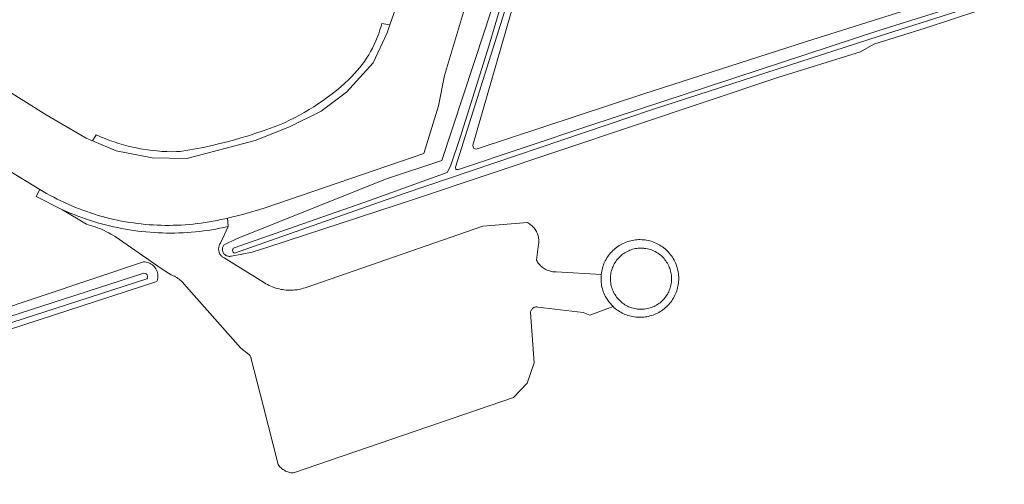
# Model space of a CAD drawing. Header units: metres. Extents: x 250001 to 257773, y 598992 to 609118.
# Tile 609 of 656: x 253682 to 253803, y 606042 to 606099. Entities that reach past the tile are written whole.
import ezdxf

# ---------------------------------------------------------------- set-up
doc = ezdxf.new("R2010")
doc.units = ezdxf.units.M
for name, color, linetype, lineweight in [('B-WE-GR-GROENVOORZIENING-GV', 252, 'Continuous', 18), ('B-WE-OG-BEBOUWING_WINDTURBINE-GV', 1, 'Continuous', 18), ('B-WE-OG-WATER-GV', 252, 'Continuous', 18), ('B-WE-OG-WATER_SLOOT-GV', 252, 'Continuous', 18), ('B-WE-VH-ONVERHARD-GV', 252, 'Continuous', 18), ('B-WE-VH-VERHARDING_GESLOTEN-GV', 252, 'Continuous', 18), ('B-WE-VH-VERHARDING_OPEN-GV', 252, 'Continuous', 18), ('X-XX-AL-REFERENTIE-G', 7, 'Continuous', 18)]:
    doc.layers.add(name, color=color, linetype=linetype, lineweight=lineweight)

# ---------------------------------------------------------------- blocks, each defined once
blk = doc.blocks.new('BS2021-132-Xref-BGT-GRIJS-20210617-aangepast')
at = {"layer": 'B-WE-GR-GROENVOORZIENING-GV', "flags": 128}
for points in [[(253607.041, 606136.088), (253685.23, 606087.044), (253690.146, 606084.157), (253690.902, 606083.84), (253691.359, 606084.591), (253691.904, 606084.347), (253692.456, 606084.117), (253693.014, 606083.902), (253693.577, 606083.702), (253694.145, 606083.518), (253694.719, 606083.348), (253695.296, 606083.194), (253695.877, 606083.056), (253696.462, 606082.933), (253697.05, 606082.826), (253697.641, 606082.734), (253698.234, 606082.658), (253698.828, 606082.599), (253699.424, 606082.555), (253700.021, 606082.527), (253700.619, 606082.515), (253701.217, 606082.519), (253701.673, 606082.534), (253702.615, 606082.687), (253703.553, 606082.856), (253704.489, 606083.04), (253705.422, 606083.24), (253706.351, 606083.457), (253707.276, 606083.688), (253708.197, 606083.935), (253709.114, 606084.197), (253710.027, 606084.475), (253710.935, 606084.768), (253711.837, 606085.076), (253712.735, 606085.4), (253713.626, 606085.738), (253714.457, 606086.069), (253715.077, 606086.36), (253715.69, 606086.666), (253716.295, 606086.986), (253716.893, 606087.321), (253717.483, 606087.669), (253718.064, 606088.031), (253718.637, 606088.406), (253719.201, 606088.795), (253719.755, 606089.196), (253720.301, 606089.611), (253720.836, 606090.038), (253721.361, 606090.477), (253721.876, 606090.929), (253722.38, 606091.392), (253722.397, 606091.408), (253722.738, 606091.745), (253723.067, 606092.092), (253723.385, 606092.451), (253723.691, 606092.82), (253723.984, 606093.199), (253724.265, 606093.587), (253724.532, 606093.985), (253724.786, 606094.391), (253725.026, 606094.806), (253725.252, 606095.228), (253725.464, 606095.658), (253725.661, 606096.094), (253725.844, 606096.537), (253726.012, 606096.986), (253726.165, 606097.44), (253726.303, 606097.899), (253726.395, 606098.242), (253727.376, 606098.073), (253727.864, 606099.478)], [(253740.357, 606112.736), (253734.068, 606091.873), (253733.341, 606088.122), (253731.547, 606082.275), (253711.973, 606075.586), (253709.477, 606074.855), (253707.467, 606074.375), (253707.571, 606073.338), (253706.599, 606071.285), (253706.546, 606071.201), (253706.5, 606071.112), (253706.461, 606071.021), (253706.43, 606070.926), (253706.406, 606070.829), (253706.391, 606070.731), (253706.383, 606070.632), (253706.383, 606070.532), (253706.391, 606070.433), (253706.407, 606070.334), (253706.431, 606070.238), (253706.463, 606070.143), (253706.502, 606070.052), (253706.548, 606069.964), (253706.601, 606069.88), (253706.661, 606069.8), (253706.727, 606069.725), (253706.799, 606069.656), (253706.876, 606069.593), (253706.958, 606069.536), (253707.044, 606069.487), (253707.057, 606069.48), (253712.001, 606066.424), (253712.187, 606066.312), (253712.378, 606066.207), (253712.571, 606066.109), (253712.769, 606066.018), (253712.97, 606065.934), (253713.173, 606065.858), (253713.379, 606065.79), (253713.588, 606065.729), (253713.799, 606065.675), (253714.011, 606065.63), (253714.225, 606065.592), (253714.441, 606065.563), (253714.657, 606065.541), (253714.874, 606065.527), (253715.091, 606065.521), (253715.309, 606065.523), (253715.526, 606065.534), (253715.742, 606065.552), (253715.958, 606065.578), (253716.173, 606065.612), (253716.386, 606065.654), (253716.598, 606065.704), (253716.807, 606065.761), (253717.015, 606065.827), (253717.106, 606065.858), (253738.797, 606073.394), (253744.281, 606073.813), (253744.369, 606073.763), (253744.491, 606073.685), (253744.609, 606073.6), (253744.722, 606073.509), (253744.83, 606073.411), (253744.933, 606073.308), (253745.029, 606073.2), (253745.12, 606073.086), (253745.204, 606072.968), (253745.281, 606072.845), (253745.352, 606072.718), (253745.415, 606072.587), (253745.472, 606072.453), (253745.52, 606072.316), (253745.562, 606072.177), (253745.595, 606072.035), (253745.62, 606071.892), (253745.638, 606071.748), (253745.648, 606071.603), (253745.65, 606071.458), (253745.643, 606071.313), (253745.629, 606071.168), (253745.374, 606069.218), (253745.44, 606069.091), (253745.512, 606068.969), (253745.592, 606068.85), (253745.678, 606068.736), (253745.77, 606068.627), (253745.868, 606068.524), (253745.972, 606068.426), (253746.081, 606068.334), (253746.195, 606068.249), (253746.314, 606068.169), (253746.437, 606068.097), (253746.563, 606068.032), (253746.694, 606067.974), (253746.827, 606067.923), (253746.963, 606067.88), (253747.101, 606067.844), (253747.241, 606067.817), (253747.382, 606067.797), (253747.525, 606067.785), (253747.667, 606067.781), (253747.787, 606067.784), (253753.306, 606067.456), (253753.307, 606067.464), (253753.331, 606067.657), (253753.364, 606067.85), (253753.404, 606068.041), (253753.452, 606068.23), (253753.508, 606068.417), (253753.571, 606068.602), (253753.642, 606068.784), (253753.72, 606068.963), (253753.806, 606069.138), (253753.899, 606069.31), (253753.998, 606069.478), (253754.105, 606069.642), (253754.218, 606069.801), (253754.337, 606069.955), (253754.463, 606070.105), (253754.595, 606070.249), (253754.732, 606070.387), (253754.875, 606070.52), (253755.023, 606070.647), (253755.177, 606070.768), (253755.335, 606070.882), (253755.498, 606070.99), (253755.665, 606071.091), (253755.836, 606071.185), (253756.011, 606071.272), (253756.189, 606071.352), (253756.37, 606071.424), (253756.555, 606071.489), (253756.741, 606071.546), (253756.93, 606071.596), (253757.121, 606071.638), (253757.313, 606071.672), (253757.507, 606071.698), (253757.701, 606071.716), (253757.896, 606071.726), (253757.903, 606071.726), (253758.098, 606071.728), (253758.293, 606071.722), (253758.488, 606071.708), (253758.682, 606071.686), (253758.875, 606071.656), (253759.066, 606071.618), (253759.256, 606071.573), (253759.444, 606071.519), (253759.629, 606071.458), (253759.812, 606071.389), (253759.992, 606071.313), (253760.169, 606071.23), (253760.342, 606071.14), (253760.511, 606071.042), (253760.676, 606070.938), (253760.836, 606070.827), (253760.992, 606070.709), (253761.143, 606070.586), (253761.289, 606070.456), (253761.429, 606070.32), (253761.564, 606070.179), (253761.693, 606070.032), (253761.816, 606069.88), (253761.932, 606069.723), (253762.042, 606069.562), (253762.145, 606069.396), (253762.241, 606069.226), (253762.33, 606069.052), (253762.412, 606068.875), (253762.487, 606068.695), (253762.554, 606068.511), (253762.614, 606068.326), (253762.666, 606068.137), (253762.71, 606067.947), (253762.746, 606067.755), (253762.775, 606067.562), (253762.795, 606067.368), (253762.808, 606067.173), (253762.813, 606066.978), (253762.809, 606066.783), (253762.798, 606066.588), (253762.779, 606066.394), (253762.751, 606066.2), (253762.716, 606066.008), (253762.673, 606065.818), (253762.622, 606065.629), (253762.564, 606065.443), (253762.498, 606065.259), (253762.424, 606065.078), (253762.343, 606064.9), (253762.255, 606064.726), (253762.16, 606064.556), (253762.058, 606064.389), (253761.949, 606064.227), (253761.834, 606064.07), (253761.712, 606063.917), (253761.585, 606063.769), (253761.451, 606063.627), (253761.311, 606063.49), (253761.166, 606063.36), (253761.016, 606063.235), (253760.861, 606063.117), (253760.701, 606063.004), (253760.537, 606062.899), (253760.368, 606062.801), (253760.196, 606062.709), (253760.02, 606062.624), (253759.84, 606062.547), (253759.658, 606062.477), (253759.473, 606062.415), (253759.286, 606062.361), (253759.096, 606062.314), (253758.905, 606062.275), (253758.712, 606062.244), (253758.518, 606062.22), (253758.323, 606062.205), (253758.128, 606062.198), (253757.933, 606062.198), (253757.738, 606062.207), (253757.543, 606062.224), (253757.35, 606062.248), (253757.157, 606062.281), (253756.966, 606062.321), (253756.777, 606062.369), (253756.59, 606062.425), (253756.405, 606062.489), (253756.223, 606062.56), (253756.045, 606062.638), (253755.869, 606062.724), (253755.697, 606062.817), (253755.53, 606062.916), (253755.366, 606063.023), (253755.207, 606063.136), (253755.052, 606063.255), (253754.903, 606063.381), (253754.759, 606063.513), (253751.894, 606062.468), (253751.078, 606062.806), (253745.513, 606063.464), (253745.437, 606063.474), (253745.359, 606063.475), (253745.282, 606063.469), (253745.207, 606063.455), (253745.133, 606063.433), (253745.062, 606063.404), (253744.994, 606063.367), (253744.93, 606063.324), (253744.871, 606063.274), (253744.818, 606063.218), (253744.77, 606063.157), (253744.73, 606063.092), (253744.696, 606063.023), (253744.67, 606062.95), (253744.651, 606062.875), (253744.64, 606062.799), (253744.638, 606062.774), (253745.095, 606056.629), (253744.23, 606054.129), (253742.567, 606052.381), (253715.567, 606043.115), (253715.515, 606043.116), (253715.38, 606043.125), (253715.246, 606043.142), (253715.113, 606043.167), (253714.982, 606043.199), (253714.853, 606043.239), (253714.726, 606043.287), (253714.603, 606043.342), (253714.483, 606043.405), (253714.367, 606043.474), (253714.255, 606043.55), (253714.148, 606043.633), (253714.046, 606043.722), (253713.95, 606043.816), (253713.859, 606043.916), (253713.774, 606044.022), (253713.696, 606044.132), (253711.847, 606051.386), (253710.375, 606057.091), (253710.368, 606057.169), (253710.353, 606057.245), (253710.33, 606057.32), (253710.299, 606057.392), (253710.262, 606057.46), (253710.217, 606057.525), (253710.166, 606057.584), (253710.11, 606057.638), (253710.067, 606057.672), (253709.115, 606058.422), (253702.134, 606066.297), (253702.025, 606066.424), (253701.911, 606066.546), (253701.79, 606066.662), (253701.664, 606066.772), (253701.533, 606066.877), (253701.398, 606066.974), (253701.257, 606067.066), (253701.113, 606067.15), (253700.964, 606067.227), (253700.813, 606067.297), (253700.657, 606067.36), (253700.544, 606067.401), (253699.44, 606068.094), (253693.682, 606072.101), (253693.426, 606072.262), (253693.167, 606072.415), (253692.903, 606072.562), (253692.635, 606072.702), (253692.364, 606072.835), (253692.089, 606072.96), (253691.812, 606073.078), (253691.531, 606073.189), (253691.247, 606073.292), (253690.961, 606073.388), (253690.672, 606073.476), (253690.381, 606073.556), (253690.172, 606073.609), (253687.249, 606075.383), (253684.016, 606077.013), (253684.444, 606077.882), (253680.566, 606080.254)], [(253744.603, 606107.728), (253737.563, 606083.326), (253737.651, 606082.938), (253737.952, 606082.806), (253758.55, 606089.62), (253778.5, 606096.01), (253800.57, 606103.02)], [(253802.745, 606100.858), (253793.02, 606097.68), (253786.76, 606095.69), (253785.12, 606094.78), (253775.1, 606091.64), (253730.4, 606076.7), (253712.529, 606070.836), (253710.501, 606070.17), (253707.956, 606069.704), (253707.919, 606069.694), (253707.837, 606069.679), (253707.754, 606069.672), (253707.67, 606069.673), (253707.587, 606069.681), (253707.506, 606069.698), (253707.426, 606069.723), (253707.349, 606069.755), (253707.275, 606069.794), (253707.206, 606069.84), (253707.141, 606069.892), (253707.082, 606069.951), (253707.028, 606070.014), (253706.981, 606070.083), (253706.94, 606070.156), (253706.907, 606070.232), (253706.881, 606070.312), (253706.863, 606070.393), (253706.853, 606070.476), (253706.851, 606070.559), (253706.856, 606070.642), (253706.87, 606070.725), (253706.892, 606070.805), (253706.921, 606070.883), (253706.957, 606070.958), (253707.001, 606071.029), (253707.051, 606071.096), (253708.559, 606071.812), (253726.84, 606079.13), (253733.755, 606081.417), (253739, 606097.293), (253742.466, 606108.015)], [(253665.684, 606058.474), (253697.176, 606069.014), (253697.343, 606069.006), (253697.509, 606068.982), (253697.672, 606068.942), (253697.83, 606068.887), (253697.982, 606068.817), (253698.127, 606068.732), (253698.263, 606068.635), (253698.39, 606068.524), (253698.505, 606068.402), (253698.608, 606068.27), (253698.698, 606068.129), (253698.774, 606067.98), (253698.835, 606067.824), (253698.882, 606067.663), (253698.913, 606067.498), (253698.928, 606067.331), (253698.927, 606067.164), (253698.91, 606066.997), (253698.877, 606066.833), (253698.829, 606066.672), (253698.796, 606066.588), (253678.803, 606060.102)]]:
    blk.add_lwpolyline(points, dxfattribs=at)
at = {"layer": 'B-WE-OG-BEBOUWING_WINDTURBINE-GV', "flags": 128}
blk.add_lwpolyline([(253758.362, 606070.68), (253758.189, 606070.684), (253758.016, 606070.68), (253757.843, 606070.668), (253757.671, 606070.648), (253757.5, 606070.62), (253757.331, 606070.584), (253757.163, 606070.541), (253756.998, 606070.49), (253756.835, 606070.431), (253756.675, 606070.364), (253756.518, 606070.291), (253756.365, 606070.21), (253756.215, 606070.122), (253756.07, 606070.028), (253755.93, 606069.927), (253755.794, 606069.819), (253755.663, 606069.705), (253755.538, 606069.586), (253755.418, 606069.46), (253755.305, 606069.33), (253755.197, 606069.194), (253755.096, 606069.054), (253755.001, 606068.908), (253754.913, 606068.759), (253754.833, 606068.606), (253754.759, 606068.449), (253754.693, 606068.289), (253754.634, 606068.126), (253754.583, 606067.961), (253754.539, 606067.793), (253754.503, 606067.624), (253754.475, 606067.453), (253754.455, 606067.281), (253754.443, 606067.108), (253754.439, 606066.935), (253754.443, 606066.762), (253754.455, 606066.589), (253754.475, 606066.417), (253754.503, 606066.246), (253754.539, 606066.076), (253754.582, 606065.909), (253754.633, 606065.743), (253754.692, 606065.58), (253754.758, 606065.42), (253754.832, 606065.264), (253754.913, 606065.11), (253755, 606064.961), (253755.095, 606064.816), (253755.196, 606064.675), (253755.303, 606064.539), (253755.417, 606064.409), (253755.536, 606064.283), (253755.662, 606064.164), (253755.792, 606064.05), (253755.928, 606063.942), (253756.069, 606063.841), (253756.214, 606063.746), (253756.363, 606063.659), (253756.516, 606063.578), (253756.673, 606063.504), (253756.833, 606063.438), (253756.917, 606063.406), (253757.081, 606063.351), (253757.248, 606063.304), (253757.416, 606063.264), (253757.587, 606063.232), (253757.758, 606063.209), (253757.931, 606063.193), (253758.104, 606063.185), (253758.277, 606063.185), (253758.45, 606063.193), (253758.622, 606063.209), (253758.794, 606063.233), (253758.964, 606063.265), (253759.133, 606063.305), (253759.299, 606063.352), (253759.464, 606063.407), (253759.625, 606063.47), (253759.783, 606063.54), (253759.938, 606063.617), (253760.09, 606063.701), (253760.237, 606063.793), (253760.38, 606063.891), (253760.518, 606063.995), (253760.651, 606064.106), (253760.779, 606064.222), (253760.902, 606064.345), (253761.018, 606064.473), (253761.129, 606064.606), (253761.233, 606064.744), (253761.331, 606064.887), (253761.422, 606065.034), (253761.506, 606065.186), (253761.584, 606065.341), (253761.654, 606065.499), (253761.716, 606065.661), (253761.771, 606065.825), (253761.819, 606065.992), (253761.858, 606066.16), (253761.89, 606066.33), (253761.914, 606066.502), (253761.93, 606066.674), (253761.938, 606066.848), (253761.938, 606067.021), (253761.93, 606067.194), (253761.914, 606067.366), (253761.89, 606067.538), (253761.858, 606067.708), (253761.818, 606067.876), (253761.771, 606068.043), (253761.716, 606068.207), (253761.653, 606068.369), (253761.584, 606068.527), (253761.506, 606068.682), (253761.422, 606068.834), (253761.331, 606068.981), (253761.233, 606069.124), (253761.129, 606069.262), (253761.018, 606069.395), (253760.901, 606069.523), (253760.779, 606069.646), (253760.651, 606069.762), (253760.518, 606069.873), (253760.38, 606069.977), (253760.237, 606070.076), (253760.089, 606070.167), (253759.938, 606070.251), (253759.783, 606070.328), (253759.625, 606070.398), (253759.463, 606070.461), (253759.299, 606070.516), (253759.132, 606070.563), (253758.964, 606070.603), (253758.794, 606070.635), (253758.622, 606070.659), (253758.535, 606070.668)], close=True, dxfattribs=at)
at = {"layer": 'B-WE-OG-WATER-GV', "flags": 128}
for points in [[(253743.065, 606107.51), (253739.543, 606095.471), (253735.995, 606084.251), (253734.81, 606080.749), (253734.406, 606079.948), (253725.002, 606076.563), (253708.302, 606070.712), (253708.286, 606070.705), (253708.223, 606070.665), (253708.17, 606070.613), (253708.129, 606070.551), (253708.102, 606070.481), (253708.091, 606070.408), (253708.096, 606070.334), (253708.117, 606070.262), (253708.152, 606070.197), (253708.201, 606070.141), (253708.26, 606070.096), (253708.328, 606070.065), (253729.138, 606077.367), (253759.614, 606087.689), (253787.403, 606096.678), (253801.157, 606101.041)], [(253800.955, 606101.687), (253787.35, 606097.389), (253751.926, 606085.739), (253735.805, 606080.324), (253735.482, 606080.343), (253735.437, 606080.624), (253743.842, 606107.343)]]:
    blk.add_lwpolyline(points, dxfattribs=at)
blk.add_lwpolyline([(253697.397, 606067.577), (253697.214, 606067.611), (253672.27, 606059.573), (253638.174, 606048.438), (253620.53, 606042.417), (253620.372, 606042.218), (253620.403, 606041.998), (253620.517, 606041.821), (253620.666, 606041.733), (253620.886, 606041.718), (253638.53, 606047.739), (253672.627, 606058.875), (253697.57, 606066.912), (253697.668, 606067.05), (253697.673, 606067.235), (253697.618, 606067.407), (253697.516, 606067.519)], close=True, dxfattribs=at)
at = {"layer": 'B-WE-OG-WATER_SLOOT-GV', "flags": 128}
for points in [[(253742.466, 606108.015), (253739, 606097.293), (253733.755, 606081.417), (253726.84, 606079.13), (253708.559, 606071.812), (253707.051, 606071.096), (253707.001, 606071.029), (253706.957, 606070.958), (253706.921, 606070.883), (253706.892, 606070.805), (253706.87, 606070.725), (253706.856, 606070.642), (253706.851, 606070.559), (253706.853, 606070.476), (253706.863, 606070.393), (253706.881, 606070.312), (253706.907, 606070.232), (253706.94, 606070.156), (253706.981, 606070.083), (253707.028, 606070.014), (253707.082, 606069.951), (253707.141, 606069.892), (253707.206, 606069.84), (253707.275, 606069.794), (253707.349, 606069.755), (253707.426, 606069.723), (253707.506, 606069.698), (253707.587, 606069.681), (253707.67, 606069.673), (253707.754, 606069.672), (253707.837, 606069.679), (253707.919, 606069.694), (253707.956, 606069.704), (253710.501, 606070.17), (253712.529, 606070.836), (253730.4, 606076.7), (253775.1, 606091.64), (253785.12, 606094.78), (253786.76, 606095.69), (253793.02, 606097.68), (253802.745, 606100.858)], [(253800.57, 606103.02), (253778.5, 606096.01), (253758.55, 606089.62), (253737.952, 606082.806), (253737.651, 606082.938), (253737.563, 606083.326), (253744.603, 606107.728)], [(253743.842, 606107.343), (253735.437, 606080.624), (253735.482, 606080.343), (253735.805, 606080.324), (253751.926, 606085.739), (253787.35, 606097.389), (253800.955, 606101.687)], [(253801.157, 606101.041), (253787.403, 606096.678), (253759.614, 606087.689), (253729.138, 606077.367), (253708.328, 606070.065), (253708.26, 606070.096), (253708.201, 606070.141), (253708.152, 606070.197), (253708.117, 606070.262), (253708.096, 606070.334), (253708.091, 606070.408), (253708.102, 606070.481), (253708.129, 606070.551), (253708.17, 606070.613), (253708.223, 606070.665), (253708.286, 606070.705), (253708.302, 606070.712), (253725.002, 606076.563), (253734.406, 606079.948), (253734.81, 606080.749), (253735.995, 606084.251), (253739.543, 606095.471), (253743.065, 606107.51)], [(253678.803, 606060.102), (253698.796, 606066.588), (253698.829, 606066.672), (253698.877, 606066.833), (253698.91, 606066.997), (253698.927, 606067.164), (253698.928, 606067.331), (253698.913, 606067.498), (253698.882, 606067.663), (253698.835, 606067.824), (253698.774, 606067.98), (253698.698, 606068.129), (253698.608, 606068.27), (253698.505, 606068.402), (253698.39, 606068.524), (253698.263, 606068.635), (253698.127, 606068.732), (253697.982, 606068.817), (253697.83, 606068.887), (253697.672, 606068.942), (253697.509, 606068.982), (253697.343, 606069.006), (253697.176, 606069.014), (253665.684, 606058.474)]]:
    blk.add_lwpolyline(points, dxfattribs=at)
blk.add_lwpolyline([(253672.27, 606059.573), (253697.214, 606067.611), (253697.397, 606067.577), (253697.516, 606067.519), (253697.618, 606067.407), (253697.673, 606067.235), (253697.668, 606067.05), (253697.57, 606066.912), (253672.627, 606058.875), (253638.53, 606047.739), (253620.886, 606041.718), (253620.666, 606041.733), (253620.517, 606041.821), (253620.403, 606041.998), (253620.372, 606042.218), (253620.53, 606042.417), (253638.174, 606048.438)], close=True, dxfattribs=at)
at = {"layer": 'B-WE-VH-ONVERHARD-GV', "flags": 128}
blk.add_lwpolyline([(253687.712, 606075.178), (253687.249, 606075.383), (253690.172, 606073.609), (253690.381, 606073.556), (253690.672, 606073.476), (253690.961, 606073.388), (253691.247, 606073.292), (253691.531, 606073.189), (253691.812, 606073.078), (253692.089, 606072.96), (253692.364, 606072.835), (253692.635, 606072.702), (253692.903, 606072.562), (253693.167, 606072.415), (253693.426, 606072.262), (253693.682, 606072.101), (253699.44, 606068.094), (253700.544, 606067.401), (253700.657, 606067.36), (253700.813, 606067.297), (253700.964, 606067.227), (253701.113, 606067.15), (253701.257, 606067.066), (253701.398, 606066.974), (253701.533, 606066.877), (253701.664, 606066.772), (253701.79, 606066.662), (253701.911, 606066.546), (253702.025, 606066.424), (253702.134, 606066.297), (253709.115, 606058.422), (253710.067, 606057.672), (253710.11, 606057.638), (253710.166, 606057.584), (253710.217, 606057.525), (253710.262, 606057.46), (253710.299, 606057.392), (253710.33, 606057.32), (253710.353, 606057.245), (253710.368, 606057.169), (253710.375, 606057.091), (253711.847, 606051.386), (253713.696, 606044.132), (253713.774, 606044.022), (253713.859, 606043.916), (253713.95, 606043.816), (253714.046, 606043.722), (253714.148, 606043.633), (253714.255, 606043.55), (253714.367, 606043.474), (253714.483, 606043.405), (253714.603, 606043.342), (253714.726, 606043.287), (253714.853, 606043.239), (253714.982, 606043.199), (253715.113, 606043.167), (253715.246, 606043.142), (253715.38, 606043.125), (253715.515, 606043.116), (253715.567, 606043.115), (253742.567, 606052.381), (253744.23, 606054.129), (253745.095, 606056.629), (253744.638, 606062.774), (253744.64, 606062.799), (253744.651, 606062.875), (253744.67, 606062.95), (253744.696, 606063.023), (253744.73, 606063.092), (253744.77, 606063.157), (253744.818, 606063.218), (253744.871, 606063.274), (253744.93, 606063.324), (253744.994, 606063.367), (253745.062, 606063.404), (253745.133, 606063.433), (253745.207, 606063.455), (253745.282, 606063.469), (253745.359, 606063.475), (253745.437, 606063.474), (253745.513, 606063.464), (253751.078, 606062.806), (253751.894, 606062.468), (253754.759, 606063.513), (253754.271, 606064.054), (253753.872, 606064.663), (253753.799, 606064.801), (253753.714, 606064.977), (253753.636, 606065.157), (253753.566, 606065.339), (253753.503, 606065.525), (253753.448, 606065.712), (253753.401, 606065.902), (253753.361, 606066.093), (253753.329, 606066.286), (253753.305, 606066.48), (253753.29, 606066.675), (253753.282, 606066.87), (253753.282, 606067.066), (253753.29, 606067.261), (253753.306, 606067.456), (253747.787, 606067.784), (253747.667, 606067.781), (253747.525, 606067.785), (253747.382, 606067.797), (253747.241, 606067.817), (253747.101, 606067.844), (253746.963, 606067.88), (253746.827, 606067.923), (253746.694, 606067.974), (253746.563, 606068.032), (253746.437, 606068.097), (253746.314, 606068.169), (253746.195, 606068.249), (253746.081, 606068.334), (253745.972, 606068.426), (253745.868, 606068.524), (253745.77, 606068.627), (253745.678, 606068.736), (253745.592, 606068.85), (253745.512, 606068.969), (253745.44, 606069.091), (253745.374, 606069.218), (253745.629, 606071.168), (253745.643, 606071.313), (253745.65, 606071.458), (253745.648, 606071.603), (253745.638, 606071.748), (253745.62, 606071.892), (253745.595, 606072.035), (253745.562, 606072.177), (253745.52, 606072.316), (253745.472, 606072.453), (253745.415, 606072.587), (253745.352, 606072.718), (253745.281, 606072.845), (253745.204, 606072.968), (253745.12, 606073.086), (253745.029, 606073.2), (253744.933, 606073.308), (253744.83, 606073.411), (253744.722, 606073.509), (253744.609, 606073.6), (253744.491, 606073.685), (253744.369, 606073.763), (253744.281, 606073.813), (253738.797, 606073.394), (253717.106, 606065.858), (253717.015, 606065.827), (253716.807, 606065.761), (253716.598, 606065.704), (253716.386, 606065.654), (253716.173, 606065.612), (253715.958, 606065.578), (253715.742, 606065.552), (253715.526, 606065.534), (253715.309, 606065.523), (253715.091, 606065.521), (253714.874, 606065.527), (253714.657, 606065.541), (253714.441, 606065.563), (253714.225, 606065.592), (253714.011, 606065.63), (253713.799, 606065.675), (253713.588, 606065.729), (253713.379, 606065.79), (253713.173, 606065.858), (253712.97, 606065.934), (253712.769, 606066.018), (253712.571, 606066.109), (253712.378, 606066.207), (253712.187, 606066.312), (253712.001, 606066.424), (253707.057, 606069.48), (253707.044, 606069.487), (253706.958, 606069.536), (253706.876, 606069.593), (253706.799, 606069.656), (253706.727, 606069.725), (253706.661, 606069.8), (253706.601, 606069.88), (253706.548, 606069.964), (253706.502, 606070.052), (253706.463, 606070.143), (253706.431, 606070.238), (253706.407, 606070.334), (253706.391, 606070.433), (253706.383, 606070.532), (253706.383, 606070.632), (253706.391, 606070.731), (253706.406, 606070.829), (253706.43, 606070.926), (253706.461, 606071.021), (253706.5, 606071.112), (253706.546, 606071.201), (253706.599, 606071.285), (253707.571, 606073.338), (253707.531, 606073.329), (253707.037, 606073.221), (253706.541, 606073.121), (253706.043, 606073.028), (253705.544, 606072.944), (253705.044, 606072.867), (253704.543, 606072.798), (253704.041, 606072.738), (253703.537, 606072.685), (253703.033, 606072.64), (253702.528, 606072.603), (253702.023, 606072.574), (253701.518, 606072.553), (253701.012, 606072.54), (253700.506, 606072.535), (253700, 606072.538), (253699.494, 606072.549), (253698.988, 606072.569), (253698.483, 606072.595), (253697.978, 606072.631), (253697.474, 606072.674), (253696.971, 606072.725), (253696.468, 606072.784), (253695.966, 606072.85), (253695.466, 606072.925), (253694.967, 606073.008), (253694.469, 606073.098), (253693.973, 606073.197), (253693.478, 606073.303), (253692.985, 606073.417), (253692.494, 606073.539), (253692.005, 606073.669), (253691.517, 606073.806), (253691.033, 606073.951), (253690.55, 606074.104), (253690.07, 606074.264), (253689.593, 606074.432), (253689.118, 606074.607), (253688.646, 606074.79), (253688.177, 606074.98)], close=True, dxfattribs=at)
at = {"layer": 'B-WE-VH-VERHARDING_GESLOTEN-GV', "flags": 128}
for points in [[(253783.967, 606285.685), (253728.141, 606100.278), (253727.864, 606099.478), (253727.376, 606098.073), (253727.041, 606097.106), (253725.337, 606093.401), (253722.074, 606089.815), (253718.977, 606087.502), (253715.088, 606085.549), (253710.866, 606083.871), (253702.465, 606081.693), (253698.227, 606081.778), (253693.826, 606082.616), (253690.902, 606083.84), (253690.146, 606084.157), (253685.23, 606087.044), (253607.041, 606136.088), (253602.72, 606138.76), (253598.792, 606140.5), (253594.755, 606141.587), (253581.935, 606146.838), (253560.42, 606155.65), (253525.884, 606170.103), (253516.93, 606174.072)], [(253680.566, 606080.254), (253684.444, 606077.882), (253684.865, 606077.63), (253685.291, 606077.384), (253685.72, 606077.146), (253686.154, 606076.915), (253686.591, 606076.69), (253687.032, 606076.473), (253687.475, 606076.263), (253687.923, 606076.06), (253688.374, 606075.865), (253688.828, 606075.677), (253689.284, 606075.496), (253689.744, 606075.323), (253690.207, 606075.158), (253690.672, 606074.999), (253691.139, 606074.849), (253691.609, 606074.706), (253692.081, 606074.571), (253692.556, 606074.444), (253693.032, 606074.324), (253693.51, 606074.212), (253693.991, 606074.108), (253694.472, 606074.011), (253694.955, 606073.923), (253695.44, 606073.842), (253695.926, 606073.77), (253696.413, 606073.705), (253696.901, 606073.648), (253697.389, 606073.599), (253697.879, 606073.558), (253698.369, 606073.525), (253698.86, 606073.5), (253699.351, 606073.484), (253699.842, 606073.475), (253700.333, 606073.474), (253700.824, 606073.481), (253701.315, 606073.496), (253701.806, 606073.519), (253702.296, 606073.55), (253702.786, 606073.589), (253703.275, 606073.636), (253703.763, 606073.691), (253704.25, 606073.753), (253704.736, 606073.824), (253705.221, 606073.903), (253705.705, 606073.99), (253706.187, 606074.084), (253706.667, 606074.186), (253707.146, 606074.297), (253707.467, 606074.375), (253709.477, 606074.855), (253711.973, 606075.586), (253731.547, 606082.275), (253733.341, 606088.122), (253734.068, 606091.873), (253740.357, 606112.736)]]:
    blk.add_lwpolyline(points, dxfattribs=at)
at = {"layer": 'B-WE-VH-VERHARDING_OPEN-GV', "flags": 128}
for points in [[(253727.376, 606098.073), (253726.395, 606098.242), (253726.303, 606097.899), (253726.165, 606097.44), (253726.012, 606096.986), (253725.844, 606096.537), (253725.661, 606096.094), (253725.464, 606095.658), (253725.252, 606095.228), (253725.026, 606094.806), (253724.786, 606094.391), (253724.532, 606093.985), (253724.265, 606093.587), (253723.984, 606093.199), (253723.691, 606092.82), (253723.385, 606092.451), (253723.067, 606092.092), (253722.738, 606091.745), (253722.397, 606091.408), (253722.38, 606091.392), (253721.876, 606090.929), (253721.361, 606090.477), (253720.836, 606090.038), (253720.301, 606089.611), (253719.755, 606089.196), (253719.201, 606088.795), (253718.637, 606088.406), (253718.064, 606088.031), (253717.483, 606087.669), (253716.893, 606087.321), (253716.295, 606086.986), (253715.69, 606086.666), (253715.077, 606086.36), (253714.457, 606086.069), (253713.626, 606085.738), (253712.735, 606085.4), (253711.837, 606085.076), (253710.935, 606084.768), (253710.027, 606084.475), (253709.114, 606084.197), (253708.197, 606083.935), (253707.276, 606083.688), (253706.351, 606083.457), (253705.422, 606083.24), (253704.489, 606083.04), (253703.553, 606082.856), (253702.615, 606082.687), (253701.673, 606082.534), (253701.217, 606082.519), (253700.619, 606082.515), (253700.021, 606082.527), (253699.424, 606082.555), (253698.828, 606082.599), (253698.234, 606082.658), (253697.641, 606082.734), (253697.05, 606082.826), (253696.462, 606082.933), (253695.877, 606083.056), (253695.296, 606083.194), (253694.719, 606083.348), (253694.145, 606083.518), (253693.577, 606083.702), (253693.014, 606083.902), (253692.456, 606084.117), (253691.904, 606084.347), (253691.359, 606084.591), (253690.902, 606083.84), (253693.826, 606082.616), (253698.227, 606081.778), (253702.465, 606081.693), (253710.866, 606083.871), (253715.088, 606085.549), (253718.977, 606087.502), (253722.074, 606089.815), (253725.337, 606093.401), (253727.041, 606097.106)], [(253684.865, 606077.63), (253684.444, 606077.882), (253684.016, 606077.013), (253687.249, 606075.383), (253687.712, 606075.178), (253688.177, 606074.98), (253688.646, 606074.79), (253689.118, 606074.607), (253689.593, 606074.432), (253690.07, 606074.264), (253690.55, 606074.104), (253691.033, 606073.951), (253691.517, 606073.806), (253692.005, 606073.669), (253692.494, 606073.539), (253692.985, 606073.417), (253693.478, 606073.303), (253693.973, 606073.197), (253694.469, 606073.098), (253694.967, 606073.008), (253695.466, 606072.925), (253695.966, 606072.85), (253696.468, 606072.784), (253696.971, 606072.725), (253697.474, 606072.674), (253697.978, 606072.631), (253698.483, 606072.595), (253698.988, 606072.569), (253699.494, 606072.549), (253700, 606072.538), (253700.506, 606072.535), (253701.012, 606072.54), (253701.518, 606072.553), (253702.023, 606072.574), (253702.528, 606072.603), (253703.033, 606072.64), (253703.537, 606072.685), (253704.041, 606072.738), (253704.543, 606072.798), (253705.044, 606072.867), (253705.544, 606072.944), (253706.043, 606073.028), (253706.541, 606073.121), (253707.037, 606073.221), (253707.531, 606073.329), (253707.571, 606073.338), (253707.467, 606074.375), (253707.146, 606074.297), (253706.667, 606074.186), (253706.187, 606074.084), (253705.705, 606073.99), (253705.221, 606073.903), (253704.736, 606073.824), (253704.25, 606073.753), (253703.763, 606073.691), (253703.275, 606073.636), (253702.786, 606073.589), (253702.296, 606073.55), (253701.806, 606073.519), (253701.315, 606073.496), (253700.824, 606073.481), (253700.333, 606073.474), (253699.842, 606073.475), (253699.351, 606073.484), (253698.86, 606073.5), (253698.369, 606073.525), (253697.879, 606073.558), (253697.389, 606073.599), (253696.901, 606073.648), (253696.413, 606073.705), (253695.926, 606073.77), (253695.44, 606073.842), (253694.955, 606073.923), (253694.472, 606074.011), (253693.991, 606074.108), (253693.51, 606074.212), (253693.032, 606074.324), (253692.556, 606074.444), (253692.081, 606074.571), (253691.609, 606074.706), (253691.139, 606074.849), (253690.672, 606074.999), (253690.207, 606075.158), (253689.744, 606075.323), (253689.284, 606075.496), (253688.828, 606075.677), (253688.374, 606075.865), (253687.923, 606076.06), (253687.475, 606076.263), (253687.032, 606076.473), (253686.591, 606076.69), (253686.154, 606076.915), (253685.72, 606077.146), (253685.291, 606077.384)], [(253758.293, 606071.722), (253758.098, 606071.728), (253757.903, 606071.726), (253757.896, 606071.726), (253757.701, 606071.716), (253757.507, 606071.698), (253757.313, 606071.672), (253757.121, 606071.638), (253756.93, 606071.596), (253756.741, 606071.546), (253756.555, 606071.489), (253756.37, 606071.424), (253756.189, 606071.352), (253756.011, 606071.272), (253755.836, 606071.185), (253755.665, 606071.091), (253755.498, 606070.99), (253755.335, 606070.882), (253755.177, 606070.768), (253755.023, 606070.647), (253754.875, 606070.52), (253754.732, 606070.387), (253754.595, 606070.249), (253754.463, 606070.105), (253754.337, 606069.955), (253754.218, 606069.801), (253754.105, 606069.642), (253753.998, 606069.478), (253753.899, 606069.31), (253753.806, 606069.138), (253753.72, 606068.963), (253753.642, 606068.784), (253753.571, 606068.602), (253753.508, 606068.417), (253753.452, 606068.23), (253753.404, 606068.041), (253753.364, 606067.85), (253753.331, 606067.657), (253753.307, 606067.464), (253753.306, 606067.456), (253753.29, 606067.261), (253753.282, 606067.066), (253753.282, 606066.87), (253753.29, 606066.675), (253753.305, 606066.48), (253753.329, 606066.286), (253753.361, 606066.093), (253753.401, 606065.902), (253753.448, 606065.712), (253753.503, 606065.525), (253753.566, 606065.339), (253753.636, 606065.157), (253753.714, 606064.977), (253753.799, 606064.801), (253753.872, 606064.663), (253754.271, 606064.054), (253754.759, 606063.513), (253754.903, 606063.381), (253755.052, 606063.255), (253755.207, 606063.136), (253755.366, 606063.023), (253755.53, 606062.916), (253755.697, 606062.817), (253755.869, 606062.724), (253756.045, 606062.638), (253756.223, 606062.56), (253756.405, 606062.489), (253756.59, 606062.425), (253756.777, 606062.369), (253756.966, 606062.321), (253757.157, 606062.281), (253757.35, 606062.248), (253757.543, 606062.224), (253757.738, 606062.207), (253757.933, 606062.198), (253758.128, 606062.198), (253758.323, 606062.205), (253758.518, 606062.22), (253758.712, 606062.244), (253758.905, 606062.275), (253759.096, 606062.314), (253759.286, 606062.361), (253759.473, 606062.415), (253759.658, 606062.477), (253759.84, 606062.547), (253760.02, 606062.624), (253760.196, 606062.709), (253760.368, 606062.801), (253760.537, 606062.899), (253760.701, 606063.004), (253760.861, 606063.117), (253761.016, 606063.235), (253761.166, 606063.36), (253761.311, 606063.49), (253761.451, 606063.627), (253761.585, 606063.769), (253761.712, 606063.917), (253761.834, 606064.07), (253761.949, 606064.227), (253762.058, 606064.389), (253762.16, 606064.556), (253762.255, 606064.726), (253762.343, 606064.9), (253762.424, 606065.078), (253762.498, 606065.259), (253762.564, 606065.443), (253762.622, 606065.629), (253762.673, 606065.818), (253762.716, 606066.008), (253762.751, 606066.2), (253762.779, 606066.394), (253762.798, 606066.588), (253762.809, 606066.783), (253762.813, 606066.978), (253762.808, 606067.173), (253762.795, 606067.368), (253762.775, 606067.562), (253762.746, 606067.755), (253762.71, 606067.947), (253762.666, 606068.137), (253762.614, 606068.326), (253762.554, 606068.511), (253762.487, 606068.695), (253762.412, 606068.875), (253762.33, 606069.052), (253762.241, 606069.226), (253762.145, 606069.396), (253762.042, 606069.562), (253761.932, 606069.723), (253761.816, 606069.88), (253761.693, 606070.032), (253761.564, 606070.179), (253761.429, 606070.32), (253761.289, 606070.456), (253761.143, 606070.586), (253760.992, 606070.709), (253760.836, 606070.827), (253760.676, 606070.938), (253760.511, 606071.042), (253760.342, 606071.14), (253760.169, 606071.23), (253759.992, 606071.313), (253759.812, 606071.389), (253759.629, 606071.458), (253759.444, 606071.519), (253759.256, 606071.573), (253759.066, 606071.618), (253758.875, 606071.656), (253758.682, 606071.686), (253758.488, 606071.708)], [(253758.016, 606070.68), (253758.189, 606070.684), (253758.362, 606070.68), (253758.535, 606070.668), (253758.622, 606070.659), (253758.794, 606070.635), (253758.964, 606070.603), (253759.132, 606070.563), (253759.299, 606070.516), (253759.463, 606070.461), (253759.625, 606070.398), (253759.783, 606070.328), (253759.938, 606070.251), (253760.089, 606070.167), (253760.237, 606070.076), (253760.38, 606069.977), (253760.518, 606069.873), (253760.651, 606069.762), (253760.779, 606069.646), (253760.901, 606069.523), (253761.018, 606069.395), (253761.129, 606069.262), (253761.233, 606069.124), (253761.331, 606068.981), (253761.422, 606068.834), (253761.506, 606068.682), (253761.584, 606068.527), (253761.653, 606068.369), (253761.716, 606068.207), (253761.771, 606068.043), (253761.818, 606067.876), (253761.858, 606067.708), (253761.89, 606067.538), (253761.914, 606067.366), (253761.93, 606067.194), (253761.938, 606067.021), (253761.938, 606066.848), (253761.93, 606066.674), (253761.914, 606066.502), (253761.89, 606066.33), (253761.858, 606066.16), (253761.819, 606065.992), (253761.771, 606065.825), (253761.716, 606065.661), (253761.654, 606065.499), (253761.584, 606065.341), (253761.506, 606065.186), (253761.422, 606065.034), (253761.331, 606064.887), (253761.233, 606064.744), (253761.129, 606064.606), (253761.018, 606064.473), (253760.902, 606064.345), (253760.779, 606064.222), (253760.651, 606064.106), (253760.518, 606063.995), (253760.38, 606063.891), (253760.237, 606063.793), (253760.09, 606063.701), (253759.938, 606063.617), (253759.783, 606063.54), (253759.625, 606063.47), (253759.464, 606063.407), (253759.299, 606063.352), (253759.133, 606063.305), (253758.964, 606063.265), (253758.794, 606063.233), (253758.622, 606063.209), (253758.45, 606063.193), (253758.277, 606063.185), (253758.104, 606063.185), (253757.931, 606063.193), (253757.758, 606063.209), (253757.587, 606063.232), (253757.416, 606063.264), (253757.248, 606063.304), (253757.081, 606063.351), (253756.917, 606063.406), (253756.833, 606063.438), (253756.673, 606063.504), (253756.516, 606063.578), (253756.363, 606063.659), (253756.214, 606063.746), (253756.069, 606063.841), (253755.928, 606063.942), (253755.792, 606064.05), (253755.662, 606064.164), (253755.536, 606064.283), (253755.417, 606064.409), (253755.303, 606064.539), (253755.196, 606064.675), (253755.095, 606064.816), (253755, 606064.961), (253754.913, 606065.11), (253754.832, 606065.264), (253754.758, 606065.42), (253754.692, 606065.58), (253754.633, 606065.743), (253754.582, 606065.909), (253754.539, 606066.076), (253754.503, 606066.246), (253754.475, 606066.417), (253754.455, 606066.589), (253754.443, 606066.762), (253754.439, 606066.935), (253754.443, 606067.108), (253754.455, 606067.281), (253754.475, 606067.453), (253754.503, 606067.624), (253754.539, 606067.793), (253754.583, 606067.961), (253754.634, 606068.126), (253754.693, 606068.289), (253754.759, 606068.449), (253754.833, 606068.606), (253754.913, 606068.759), (253755.001, 606068.908), (253755.096, 606069.054), (253755.197, 606069.194), (253755.305, 606069.33), (253755.418, 606069.46), (253755.538, 606069.586), (253755.663, 606069.705), (253755.794, 606069.819), (253755.93, 606069.927), (253756.07, 606070.028), (253756.215, 606070.122), (253756.365, 606070.21), (253756.518, 606070.291), (253756.675, 606070.364), (253756.835, 606070.431), (253756.998, 606070.49), (253757.163, 606070.541), (253757.331, 606070.584), (253757.5, 606070.62), (253757.671, 606070.648), (253757.843, 606070.668)]]:
    blk.add_lwpolyline(points, close=True, dxfattribs=at)

msp = doc.modelspace()

# ---------------------------------------------------------------- block references
at = {"layer": 'X-XX-AL-REFERENTIE-G'}
msp.add_blockref('BS2021-132-Xref-BGT-GRIJS-20210617-aangepast', (0, 0), dxfattribs=at)

doc.saveas('drawing.dxf')
